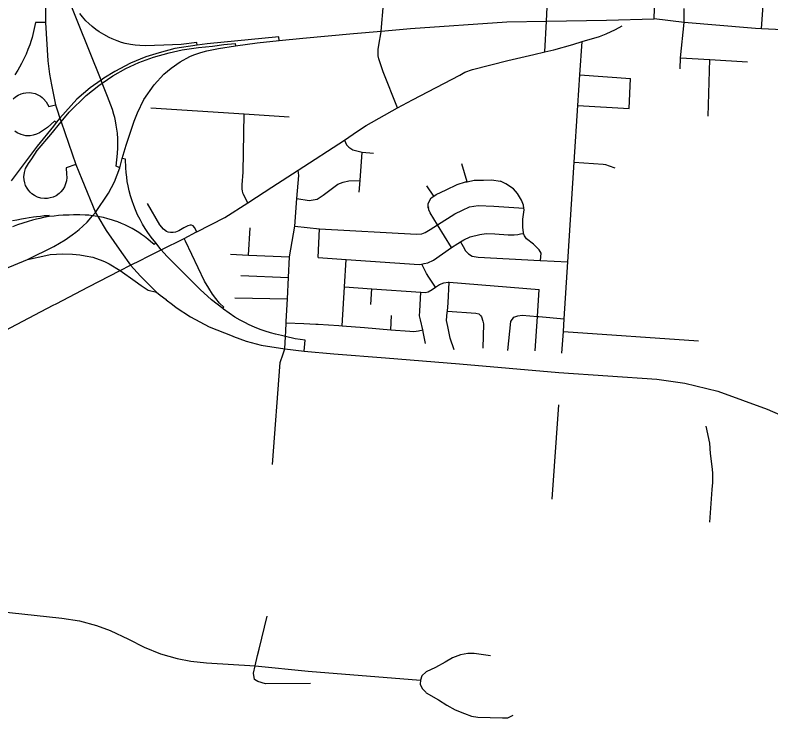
# Model space of a CAD drawing. Extents: x 1755200 to 1902939, y 644115 to 788070.
# Drawn here: x 1854921 to 1863492, y 727638 to 735609 of the extents above; entities that cross this region are included whole.
import ezdxf

# ---------------------------------------------------------------- set-up
doc = ezdxf.new("R2010")
doc.units = 0
for name, color, linetype in [('GM_X_City_Street', 7, 'Continuous'), ('GM_X_County_Road', 7, 'Continuous'), ('GM_X_Interchange_Ramps', 7, 'Continuous'), ('GM_X_Interstate_Route', 7, 'Continuous'), ('GM_X_State_Route', 7, 'Continuous'), ('GM_X_US_Route', 7, 'Continuous')]:
    doc.layers.add(name, color=color, linetype=linetype)

msp = doc.modelspace()

# ---------------------------------------------------------------- linework, layer by layer
at = {"layer": 'GM_X_City_Street'}
for points in [[(1860928.5, 735191), (1860946.3, 735541.5), (1860983.1, 736340.4), (1860995.2, 736422.4), (1861019.4, 736505.3), (1861060.5, 736584.8), (1861153.1, 736753.3), (1861210.8, 736879.3), (1861236.5, 736956)], [(1863384.3, 735452.5), (1863412.8, 735830.5), (1863415.8, 735869.9)], [(1859070.9, 735418.1), (1859072.7, 735427.9), (1859098.8, 735735.7)], [(1862510, 735526.9), (1862506.9, 735684)], [(1859256.5, 734556.9), (1859426.5, 734647.9), (1859965.1, 734929.2), (1860021.6, 734960.3), (1860108.2, 734992.9), (1860507.9, 735092.2), (1860805, 735161.3), (1860928.5, 735191), (1861030, 735215.5), (1861245.9, 735276.4), (1861351, 735307.7), (1861549.4, 735364.9), (1861623.8, 735397.1), (1861727.9, 735444), (1861804.6, 735486.8)], [(1862462, 734998.7), (1862467.5, 735123), (1862510, 735526.9)], [(1859256.5, 734556.9), (1859094.6, 734966.6), (1859060.9, 735067.5), (1859047.1, 735111.6), (1859039.2, 735145.6), (1859036.4, 735180.1), (1859038.8, 735218.7), (1859044.1, 735267.9), (1859070.9, 735418.1)], [(1861122.2, 731775.3), (1861138.6, 732021.5), (1861147.8, 732164.1), (1861189.6, 732811.1), (1861262.6, 733939.6), (1861304.2, 734584), (1861326.6, 734930.1), (1861351, 735307.7)], [(1862467.5, 735123), (1862800.5, 735104), (1863225.3, 735079.9)], [(1862780.6, 734464.3), (1862800.5, 735104)], [(1861326.6, 734930.1), (1861898.1, 734888.1)], [(1861886.2, 734547.8), (1861898.1, 734888.1)], [(1856459, 734556.3), (1857519.7, 734488.1), (1858029, 734455.4)], [(1856979.5, 733149.4), (1856982.9, 733151.1), (1857297.7, 733314.2), (1857561.7, 733479.6), (1857656.6, 733544.1), (1857831.1, 733657.1), (1858129.2, 733848.3), (1858655.7, 734191.2), (1858802.9, 734294.4), (1858901.5, 734358.1), (1859256.5, 734556.9)], [(1861304.2, 734584), (1861886.2, 734547.8)], [(1857561.7, 733479.6), (1857508.6, 733583.5), (1857498, 733612.4), (1857495, 733636.7), (1857495.7, 733684.4), (1857505.6, 733827.8), (1857519.7, 734488.1)], [(1858655.7, 734191.2), (1858678.4, 734136.6), (1858704.3, 734110.8), (1858749.8, 734082), (1858858.4, 734053.1), (1858983.7, 734044.4)], [(1858824, 733602.3), (1858832.3, 733732.4), (1858858.4, 734053.1)], [(1861262.6, 733939.6), (1861589.2, 733919.7), (1861617.1, 733915.3), (1861656.8, 733898.6), (1861722.5, 733877.4)], [(1860045.8, 733719.3), (1859987.4, 733921)], [(1857989.1, 732025.8), (1857994.3, 732119.3), (1857995, 732132.1), (1858008, 732392.6), (1858020, 732632.3), (1858031.7, 732866.3), (1858092.8, 733215.6), (1858117.1, 733529.7), (1858136.8, 733790.7), (1858129.2, 733848.3)], [(1858117.1, 733529.7), (1858256.4, 733505.8), (1858346.6, 733520.3), (1858415.4, 733567.2), (1858579.6, 733690.7), (1858640, 733715.7), (1858704.2, 733728.6), (1858832.3, 733732.4)], [(1859605.6, 733472.8), (1859640.7, 733536.3), (1859668.3, 733555), (1859695.4, 733573.4), (1859810.3, 733627.6), (1859933.4, 733687.6), (1860029.8, 733716), (1860045.8, 733719.3), (1860128.2, 733736.3), (1860232.2, 733736.6), (1860322.2, 733739), (1860423.9, 733725.3)], [(1860880.2, 732827.2), (1860885.6, 732910), (1860864.3, 732948.4), (1860801.4, 733009.6), (1860720.5, 733071.1), (1860697.1, 733105.6), (1860687.9, 733131.4), (1860685.6, 733137.8), (1860678.8, 733202), (1860680.4, 733296.2), (1860692.2, 733400.1), (1860690.3, 733421), (1860687.2, 733454.3), (1860664.2, 733510.8), (1860619.4, 733583.7), (1860572.4, 733636.6), (1860487.5, 733696.1), (1860423.9, 733725.3)], [(1859668.3, 733555), (1859591.1, 733671.4)], [(1856982.9, 733151.1), (1856955.6, 733200.4), (1856940.4, 733217.1), (1856922.2, 733227), (1856907, 733227), (1856879, 733220.2), (1856835, 733195.1), (1856778.8, 733162.5), (1856738.6, 733148.1), (1856712.8, 733142.8), (1856682.5, 733142.8), (1856655.1, 733147.3), (1856636.9, 733155.7), (1856602.8, 733180.7), (1856561.8, 733229.2), (1856422.3, 733472)], [(1858092.8, 733215.6), (1858373.6, 733184.5), (1859473.5, 733122.5), (1859531.6, 733127.4), (1859571.8, 733142.8), (1859628.4, 733175.9), (1859711.1, 733229.1), (1859907.5, 733355.5), (1859994.3, 733398), (1860074.9, 733432.7), (1860171.1, 733449.1), (1860349, 733442.1), (1860690.3, 733421)], [(1859871.2, 732971.7), (1859711.1, 733229.1), (1859625.8, 733366.2), (1859612.4, 733400.5), (1859606.9, 733432.7), (1859604.7, 733418.7), (1859605.6, 733472.8)], [(1857567.8, 732886.9), (1857587, 733194.7)], [(1858359, 732859), (1858373.6, 733184.5)], [(1856417.6, 732866.2), (1856576.3, 732946.3), (1856836.5, 733076), (1856979.5, 733149.4)], [(1858359, 732859), (1858675.2, 732837), (1859501.5, 732779.4), (1859532.7, 732785.3), (1859559.7, 732790.4), (1859599.9, 732799.7), (1859664.4, 732830.7), (1859871.2, 732971.7), (1859939.6, 733018.3), (1859973.4, 733038.8), (1860010.4, 733061.2), (1860080.9, 733094), (1860191.4, 733120.2), (1860261.6, 733131), (1860359.5, 733127.3), (1860511.3, 733116.7), (1860581.3, 733115.5), (1860623.3, 733120.8), (1860653.5, 733128.3), (1860687.9, 733131.4), (1860691.5, 733131.7)], [(1859973.4, 733038.8), (1860001, 732983.2), (1860028.2, 732934.7), (1860061.6, 732902), (1860105.1, 732875.2), (1860172.9, 732864.1), (1860876.8, 732827.4), (1860877.5, 732827.4)], [(1857361.8, 732896), (1857567.8, 732886.9), (1858031.7, 732866.3)], [(1858630.2, 732084.7), (1858656.6, 732525.5), (1858675.2, 732837)], [(1860877.5, 732827.4), (1860880.2, 732827.2), (1861189.6, 732811.1)], [(1859686.3, 732521.6), (1859611, 732635.2), (1859587.8, 732679.7), (1859532.7, 732785.3)], [(1857479.6, 732653.6), (1858020, 732632.3)], [(1858656.6, 732525.5), (1858967.4, 732503.8), (1859520.6, 732465.1), (1859569.9, 732461.7), (1859606.1, 732469), (1859648.5, 732496.4), (1859686.3, 732521.6), (1859733.5, 732553), (1859781.8, 732572.2), (1859830, 732581.4), (1859844.3, 732580.3), (1860864.4, 732497.6)], [(1859898.5, 731812.9), (1859854.8, 731943.9), (1859827.2, 732076.6), (1859814.4, 732144.9), (1859822, 732241), (1859823, 732251.4), (1859831.9, 732347), (1859844.3, 732580.3)], [(1858955.7, 732327.9), (1858967.4, 732503.8)], [(1860820.2, 731801.2), (1860844.9, 732190.9), (1860864.4, 732497.6)], [(1857411.2, 732402.4), (1858008, 732392.6)], [(1859575.8, 731884.6), (1859551.8, 731999.2), (1859544.5, 732039.3), (1859516.6, 732154), (1859507.3, 732198.3), (1859512.3, 732252.3), (1859520.6, 732465.1)], [(1859823, 732251.4), (1860145.8, 732227.4), (1860179.6, 732220.8), (1860199.3, 732202.5), (1860211.1, 732188.2), (1860224.2, 732137.9), (1860231.6, 732105.8), (1860224.8, 731831.4)], [(1859183.1, 732040.9), (1859189.4, 732201.7)], [(1860508.4, 731806.5), (1860542.1, 732134.5), (1860577, 732184), (1860621.2, 732197.3), (1860669.3, 732206.5), (1860844.9, 732190.9), (1860857.8, 732189.8), (1860859.2, 732189.7)], [(1860859.2, 732189.7), (1861147.8, 732164.1)], [(1857994.3, 732119.3), (1858194, 732112.5), (1858330, 732104), (1858356.8, 732102.3)], [(1858356.8, 732102.3), (1858591.5, 732087.7), (1858630.2, 732084.7), (1858883.1, 732064.7), (1859183.1, 732040.9), (1859398.3, 732023.8), (1859438.2, 732021.1), (1859470.3, 732024.6), (1859496.3, 732028.2), (1859544.5, 732039.3)], [(1857959.3, 731767.6), (1857977.9, 731823.6), (1857985.7, 731963.9), (1857989.1, 732025.8)], [(1861138.6, 732021.5), (1862670.7, 731912.8)], [(1857926.2, 731668.3), (1857959.3, 731767.6)], [(1857840, 730511.8), (1857926.2, 731668.3)], [(1861012.7, 730119), (1861087.5, 731187.6)], [(1862798.1, 729856.9), (1862826.7, 730229.1), (1862834.1, 730309.1), (1862832, 730417.3), (1862827.3, 730487.5), (1862808, 730636.1), (1862798, 730752.5), (1862759.4, 730945.5)], [(1854573.7, 728838.2), (1854671.5, 728839.7), (1854855.7, 728833), (1855451.9, 728767.9), (1855649, 728737.4), (1855841.9, 728685.7), (1856000, 728627.7), (1856206.5, 728529.7), (1856382.5, 728441.2), (1856569.1, 728364.3), (1856759.9, 728311.5), (1856911.6, 728279.9), (1857092.3, 728261.9), (1857642.5, 728227), (1858245.4, 728167.4), (1859516.8, 728066.7)], [(1857687.6, 728415.2), (1857777.7, 728791.7)], [(1858270.3, 728028.1), (1857759.9, 728024.4), (1857672.6, 728050.9), (1857637.2, 728073.9), (1857623.3, 728146.5), (1857642.5, 728227), (1857670.5, 728343.6), (1857687.6, 728415.2)], [(1860312.5, 728341.9), (1860126.1, 728366), (1860053.9, 728366), (1859973.2, 728352.3), (1859882.1, 728317.9), (1859797.9, 728267.8), (1859687.7, 728208.7), (1859581.5, 728159.6), (1859532.3, 728116.3), (1859516.8, 728066.7)], [(1859516.8, 728066.7), (1859514.6, 728019.9), (1859538.2, 727970.7), (1859578.1, 727928.1)], [(1859578.1, 727928.1), (1859583.2, 727922.7), (1859720.6, 727843.7), (1859818.5, 727783.6), (1859913, 727730.3), (1860017.8, 727685.7), (1860096.9, 727658.2), (1860167.3, 727646.1), (1860449.1, 727637.5), (1860507.5, 727637.5), (1860567.6, 727666.7)]]:
    msp.add_lwpolyline(points, dxfattribs=at)
at = {"layer": 'GM_X_County_Road'}
for points in [[(1855353.3, 732318.3), (1855386.2, 732335.3), (1855754.7, 732528.5), (1856112, 732713.9), (1856227.5, 732773.7), (1856344.9, 732829.4), (1856417.6, 732866.2)], [(1854295.1, 731758.4), (1854311.4, 731768.3), (1854568, 731904.6), (1854872.4, 732064.7), (1855145.7, 732210.7), (1855353.3, 732318.3)]]:
    msp.add_lwpolyline(points, dxfattribs=at)
at = {"layer": 'GM_X_Interchange_Ramps'}
for points in [[(1856107, 733875.9), (1856066, 733894.2), (1856081.7, 734039.2), (1856085.6, 734103.7), (1856086.3, 734157.4), (1856085.1, 734205.9), (1856080.8, 734268), (1856075.2, 734317), (1856068.4, 734361.6), (1856059.6, 734408.3), (1856050.7, 734448.3), (1856042, 734482.1), (1856025.7, 734537.1), (1855969.1, 734686.8), (1855909, 734837.9), (1855895.9, 734870.7), (1855501.5, 735861.3), (1855487.3, 735906.5), (1855471.1, 735965.4), (1855490.7, 735966.9)], [(1856986.5, 735267.1), (1856982.1, 735297.4), (1856803.4, 735274.2), (1856608, 735267.6), (1856396.2, 735261), (1856335.9, 735262.8), (1856282.4, 735267.8), (1856227.4, 735276.1), (1856169.7, 735288.5), (1856128.4, 735299.7), (1856079.4, 735315.8), (1856021.7, 735338.7), (1855986.4, 735355), (1855925.8, 735387.3), (1855874, 735419.7), (1855835.5, 735447.1), (1855795.9, 735478.4), (1855757.1, 735512.6), (1855723.7, 735545.5), (1855684.1, 735589.1), (1855653.6, 735626.9)], [(1855264.7, 735524.5), (1855150.9, 735525.3), (1855114.9, 735355.9), (1855102.5, 735319.8), (1855087.5, 735272.8), (1855066.4, 735217.2), (1855044.9, 735165.9), (1855020.7, 735113.4), (1854994.3, 735061.2), (1854971.7, 735019.8), (1854950.6, 734983.5), (1854917.3, 734930.9)], [(1857914.3, 735321.4), (1857912.2, 735360.7), (1857099.3, 735283.5), (1856986.5, 735267.1), (1856733.5, 735230.3), (1856555.9, 735180.5), (1856403.1, 735134.3), (1856229.1, 735063.3), (1856051.5, 734970.9), (1855927.2, 734892.7), (1855895.9, 734870.7), (1855770.9, 734782.6), (1855621.7, 734654.7), (1855429, 734439), (1855385.7, 734390.6), (1855354.9, 734349.9), (1855170.6, 734121.7), (1854875.8, 733730.9)], [(1855609.1, 733914.2), (1855499.6, 733876.9), (1855504.4, 733803.3), (1855506.5, 733766.9), (1855502.5, 733727.3), (1855493.9, 733694.2), (1855480.9, 733662.8), (1855461.4, 733630.5), (1855439.3, 733603.7), (1855419.2, 733584.9), (1855384.4, 733560.7), (1855353, 733545.5), (1855318.3, 733534.7), (1855286.5, 733529.6), (1855252.6, 733528.7), (1855210.6, 733534.3), (1855173.7, 733545.7), (1855140.3, 733562), (1855112, 733581.6), (1855091.2, 733600.2), (1855070.8, 733623.6), (1855056.5, 733644.4), (1855039.5, 733677.5), (1855029.6, 733705.9), (1855022.6, 733739.9), (1855020.6, 733773.5), (1855026.2, 733823.2), (1855039.4, 733867.9), (1855070.9, 733927.4), (1855110.6, 733980.4), (1855171.8, 734071.5), (1855324, 734255.2), (1855442.7, 734398.4), (1855532.5, 734506.8), (1855726.1, 734698.8), (1855870.1, 734811.3), (1855909, 734837.9), (1856027.3, 734918.9), (1856176.2, 735001.7), (1856323.5, 735071.2), (1856490.6, 735130.8), (1856666, 735180.4), (1856814.9, 735216.8), (1857001.9, 735241.7), (1857158.2, 735258.3), (1857288.5, 735275.4), (1857418.1, 735288), (1857421.9, 735262.1)], [(1854899.3, 734658.5), (1854924.6, 734680.4), (1854956, 734700.6), (1854990.3, 734715.8), (1855016.2, 734723.4), (1855042.2, 734728), (1855078.9, 734729.8), (1855107.5, 734727.3), (1855147.9, 734717.9), (1855178.6, 734705.6), (1855207.8, 734689), (1855228.1, 734674), (1855242.9, 734660.7), (1855272.7, 734625.9), (1855303.5, 734573.7), (1855380.1, 734591.3)], [(1855385.7, 734390.6), (1855368.7, 734404.1), (1855289.3, 734334.6), (1855196.6, 734273.4), (1855162.3, 734256.6), (1855126.9, 734245.7), (1855089.8, 734240.1), (1855042.7, 734241.3), (1854990.2, 734253.6), (1854945.8, 734274.6), (1854919.2, 734293.2)], [(1858198.4, 731795.7), (1858210.7, 731920.4), (1858097.3, 731937.8), (1857985.7, 731963.9), (1857940, 731974.6), (1857875.3, 731989.3), (1857816.8, 732005), (1857755, 732024.3), (1857698, 732044.5), (1857635.6, 732069.4), (1857574.8, 732096.7), (1857524.5, 732121.6), (1857471.9, 732150), (1857414.2, 732184.2), (1857346.5, 732228.7), (1857283.9, 732274.3), (1857276.7, 732279.8), (1857148.6, 732378), (1857017.7, 732495.6), (1856642.9, 732873.8), (1856576.3, 732946.3), (1856517.4, 733025.7), (1856463, 733091.4), (1856424.9, 733144.4), (1856395.8, 733188.7), (1856366.3, 733237.6), (1856337.3, 733290.4), (1856310.4, 733344.6), (1856285.9, 733399.8), (1856266.9, 733447.6), (1856247.8, 733501.4), (1856229.9, 733559.1), (1856214.7, 733616.7), (1856202.6, 733671.1), (1856193.3, 733721.5), (1856185.9, 733772.3), (1856180.2, 733823.6), (1856176.2, 733878.5), (1856172.5, 733974.9), (1856134.1, 733982)], [(1855307.1, 733323.5), (1855305.1, 733335.7), (1855279.2, 733333.2), (1855250.9, 733330.3), (1855208.6, 733325.5), (1855164.7, 733320.1), (1855128.6, 733315.3), (1855080.1, 733308.3), (1855038, 733301.7), (1854994.3, 733294.4), (1854941.3, 733284.9), (1854890.1, 733275)], [(1856517.4, 733025.7), (1856498.7, 733008), (1856457.1, 733039.9), (1856424.1, 733067.8), (1856387.3, 733096.7), (1856354.4, 733120.7), (1856324, 733141.3), (1856287.5, 733164.5), (1856246.8, 733188.2), (1856209, 733208.4), (1856164.6, 733230), (1856126.3, 733246.9), (1856084.6, 733263.6), (1856048.6, 733276.5), (1856012.4, 733288.3), (1855972.1, 733300), (1855923, 733312.2), (1855875.8, 733321.9), (1855859.1, 733324.6), (1855827.2, 733329.9), (1855799.5, 733333), (1855757, 733337.9), (1855715.7, 733340.7), (1855655.5, 733342.3), (1855581.5, 733342), (1855534.3, 733341.3), (1855467.4, 733338.7), (1855411.1, 733334.7), (1855362.8, 733330.2), (1855307.1, 733323.5), (1855242.8, 733312), (1855201.3, 733303.3), (1855163.1, 733294.5), (1855116.2, 733282.5), (1855070.1, 733269.5), (1855007.9, 733249.9), (1854946.7, 733228.3), (1854891.9, 733207)], [(1857276.7, 732279.8), (1857289.1, 732296.1), (1857237.6, 732342.9), (1857195.7, 732394.1), (1857157.9, 732443.8), (1857116.6, 732512.1), (1857070.2, 732591.3), (1856851.6, 733045.7), (1856836.5, 733076)]]:
    msp.add_lwpolyline(points, dxfattribs=at)
at = {"layer": 'GM_X_Interstate_Route'}
for points in [[(1855298, 736522.1), (1855281.1, 736215.4), (1855268.6, 735991), (1855264.7, 735524.5), (1855293.4, 735089.8), (1855311.8, 734937.8), (1855334.8, 734818), (1855380.1, 734591.3), (1855398.3, 734534.6)], [(1855398.3, 734534.6), (1855429, 734439), (1855431.5, 734431.1), (1855442.7, 734398.4), (1855609.1, 733914.2)], [(1855609.1, 733914.2), (1855675.5, 733749.4), (1855831.5, 733370.7)], [(1855831.5, 733370.7), (1855859.1, 733324.6), (1855954.2, 733165.7), (1856125.4, 732914.4), (1856227.5, 732773.7), (1856344.5, 732649.7), (1856523.7, 732467.4)], [(1853387.9, 731774.5), (1853425.1, 731802.9), (1853807.4, 732118.2), (1854135.2, 732374.3), (1854285.3, 732478.5), (1854422, 732562.2), (1854572.3, 732637.3), (1855061.6, 732836.2)], [(1855061.6, 732836.2), (1855268.8, 732883.3), (1855318.2, 732893.6), (1855388.5, 732899.1), (1855456.6, 732900.3), (1855571.7, 732899.1), (1855654.4, 732889.5), (1855716.4, 732879.8), (1855801.8, 732861.9), (1855874.8, 732837.1), (1855884.3, 732833.2)], [(1855884.3, 732833.2), (1855935.4, 732812.3), (1855987.8, 732787.5), (1856112, 732713.9), (1856281.8, 732592), (1856348.9, 732542), (1856430.3, 732487.7), (1856523.7, 732467.4)], [(1856523.7, 732467.4), (1856523.7, 732467.4), (1856567.3, 732433.4), (1856632.6, 732382.1)], [(1856632.6, 732382.1), (1856634.4, 732380.6), (1856705.9, 732326.1)], [(1856705.9, 732326.1), (1856748.6, 732293.5), (1856908.5, 732187.8), (1857121.3, 732075), (1857381.1, 731969.3), (1857397, 731963.3)], [(1857397, 731963.3), (1857541, 731909.3), (1857709.5, 731866.4), (1857977.9, 731823.6), (1858198.4, 731795.7)], [(1858198.4, 731795.7), (1858536.3, 731768.3), (1859120, 731720.8), (1859959.5, 731652.2), (1861086.4, 731554.8), (1862198.6, 731478.6), (1862516.4, 731435.2), (1862891, 731344.2), (1863448.9, 731139.9), (1863683.1, 731039), (1863686.7, 731037.6)]]:
    msp.add_lwpolyline(points, dxfattribs=at)
at = {"layer": 'GM_X_State_Route'}
for points in [[(1863317.3, 735456.8), (1863272.9, 735459.7), (1862510, 735526.9), (1862168.5, 735564.8)], [(1864103, 735417.6), (1863384.3, 735452.5), (1863317.3, 735456.8)]]:
    msp.add_lwpolyline(points, dxfattribs=at)
at = {"layer": 'GM_X_US_Route'}
for points in [[(1862168.5, 735564.8), (1862179.1, 735924.3), (1862189.8, 736305.9), (1862219.3, 736659.7), (1862246, 736852.2)], [(1858756.7, 735399.1), (1859072.7, 735427.9), (1859405.4, 735457.5), (1860497.8, 735532.5), (1860946.3, 735541.5), (1861627.3, 735550.6), (1862168.5, 735564.8)], [(1856180.3, 734135.3), (1856197.5, 734192.2), (1856269.3, 734407.5), (1856309.1, 734499.1), (1856380.8, 734650.6), (1856496.3, 734818), (1856605.6, 734939.5), (1856689, 735007.3), (1856793.3, 735077.7), (1856900.3, 735137.7), (1856947.2, 735158.6), (1857025.4, 735184.7), (1857093.2, 735202.9), (1857226, 735228.6), (1857421.9, 735262.1), (1857666.5, 735295.6), (1857914.3, 735321.4), (1858183.7, 735347), (1858756.7, 735399.1)], [(1855688.7, 733216.1), (1855738.6, 733261.4), (1855799.5, 733333), (1855831.5, 733370.7), (1855978.7, 733588.3), (1856047.6, 733719.5), (1856107, 733875.9), (1856134.1, 733982), (1856180.3, 734135.3)], [(1855609.2, 733147.2), (1855645.6, 733176.9), (1855688.7, 733216.1)], [(1855061.6, 732836.2), (1855361, 732985.7), (1855489.1, 733061.3), (1855569.5, 733114.9), (1855609.2, 733147.2)]]:
    msp.add_lwpolyline(points, dxfattribs=at)

doc.saveas('drawing.dxf')
